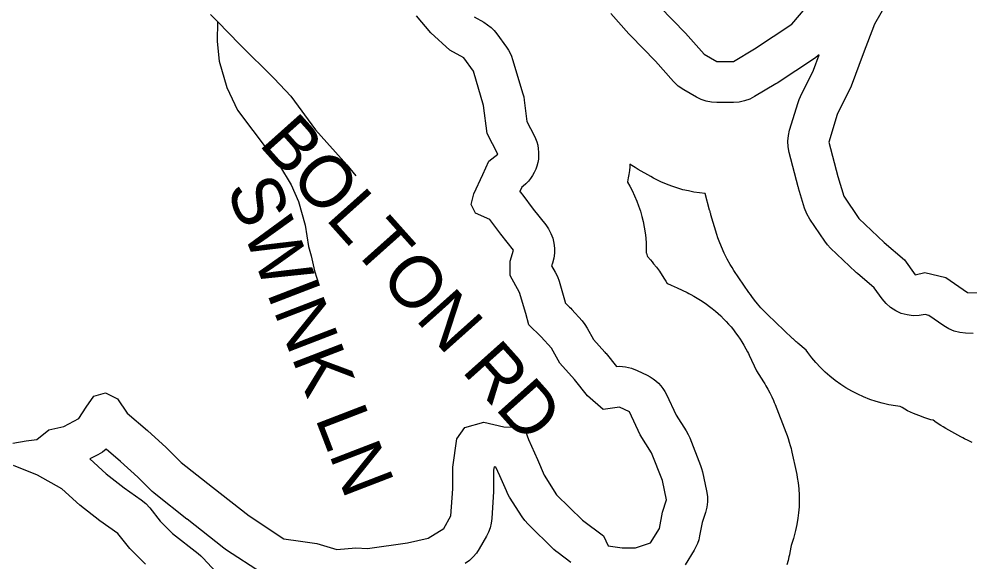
# Model space of a CAD drawing. Extents: x 1950930 to 2061844, y 904556 to 1017002.
# Drawn here: x 1960120 to 1961861, y 991797 to 992790 of the extents above; entities that cross this region are included whole.
import ezdxf

# ---------------------------------------------------------------- set-up
doc = ezdxf.new("R2010")
doc.units = 0
for name, color, linetype in [('Exist Hydrographic Buffer Line', 7, 'Continuous'), ('Exist Hydrographic Lake Shore', 7, 'Continuous'), ('Exist Road Non-System Type 51', 7, 'Continuous'), ('Exist Road Non-System Type 51 Label', 7, 'Continuous')]:
    doc.layers.add(name, color=color, linetype=linetype)

msp = doc.modelspace()

# ---------------------------------------------------------------- linework, layer by layer
at = {"layer": 'Exist Hydrographic Buffer Line'}
for points in [[(1960953.8, 992794.3), (1960971.9, 992784.1), (1960978.6, 992779.7), (1960984.9, 992774.7), (1960990.6, 992769.1), (1960995.6, 992762.9), (1961013.2, 992738.6), (1961016.7, 992733.3), (1961019.8, 992727.8), (1961022.4, 992722), (1961024.4, 992716), (1961043.2, 992653.2), (1961044.7, 992647.2), (1961045.7, 992641.2), (1961050.6, 992602.5), (1961063.9, 992576.8), (1961066.5, 992571), (1961068.7, 992564.9), (1961070.4, 992558.7), (1961071.5, 992552.4), (1961072.1, 992546), (1961072.1, 992539.6), (1961071.6, 992533.2), (1961070.5, 992526.8), (1961068.9, 992520.6), (1961066.8, 992514.6), (1961064.1, 992508.7), (1961061, 992503.1), (1961057.4, 992497.8), (1961053.3, 992492.8), (1961048.9, 992488.2), (1961044, 992483.9), (1961041.5, 992481.9), (1961037.9, 992474), (1961037.7, 992473.6), (1961037.7, 992473.5), (1961037.8, 992473.4), (1961038, 992473.2), (1961038.2, 992473.1), (1961040.4, 992470.4), (1961042.6, 992467.8), (1961042.7, 992467.6), (1961042.9, 992467.4), (1961062, 992441.8), (1961085, 992412.9), (1961090.4, 992405.3), (1961094.7, 992397.1), (1961098, 992388.3), (1961100.2, 992379.3), (1961101.2, 992370), (1961101.1, 992360.7), (1961099.9, 992351.5), (1961097.5, 992342.5), (1961095.9, 992337.8), (1961102.5, 992326.3), (1961106.5, 992318.2), (1961109.5, 992309.7), (1961120.5, 992271.1), (1961120.7, 992270.4), (1961120.9, 992269.6), (1961121, 992269.2), (1961128.7, 992261.9), (1961130.8, 992259.8), (1961132.9, 992257.6), (1961151.6, 992236.6), (1961156.7, 992230.2), (1961161.1, 992223.3), (1961172.6, 992202.8), (1961193.6, 992179.2), (1961194.7, 992177.9), (1961195.7, 992176.7), (1961214.8, 992153.3), (1961220.3, 992153.7), (1961231.5, 992152.8), (1961242.4, 992150.3), (1961252.8, 992146.1), (1961271, 992137.3), (1961276.6, 992134.3), (1961281.9, 992130.8), (1961286.9, 992126.9), (1961291.6, 992122.6), (1961295.8, 992117.9), (1961299.7, 992112.9), (1961303.1, 992107.6), (1961306.1, 992101.9), (1961323.9, 992064.2), (1961342.4, 992035), (1961345.9, 992028.8), (1961348.9, 992022.2), (1961368.7, 991971.6), (1961370.6, 991966), (1961372.1, 991960.3), (1961379.8, 991925), (1961381.3, 991915.1), (1961381.4, 991905), (1961380.2, 991895), (1961377.7, 991885.3), (1961371.6, 991867.1), (1961367.1, 991842.5), (1961365.5, 991835.6), (1961363.2, 991828.9), (1961360.4, 991822.5), (1961356.9, 991816.4), (1961340.4, 991789.9)], [(1961868.3, 992213.5), (1961854.2, 992214.2), (1961843.7, 992215.4), (1961833.5, 992218.1), (1961823.8, 992222.1), (1961814.8, 992227.5), (1961787, 992246.8), (1961780.6, 992248.3), (1961780.5, 992248.3), (1961769.5, 992246.4), (1961758.4, 992246.2), (1961747.3, 992247.6), (1961736.5, 992250.6), (1961726.4, 992255.2), (1961717, 992261.3), (1961708.6, 992268.7), (1961701.5, 992277.2), (1961686.9, 992297.4), (1961656.4, 992323.5), (1961654.8, 992324.8), (1961653.3, 992326.2), (1961607.1, 992370.3), (1961601.6, 992376.2), (1961596.7, 992382.6), (1961569.2, 992423.4), (1961563.6, 992433.2), (1961559.5, 992443.6), (1961548.5, 992480), (1961548.1, 992481.3), (1961547.8, 992482.7), (1961531.3, 992545.5), (1961529.3, 992555.6), (1961528.8, 992566), (1961529.7, 992576.3), (1961532, 992586.4), (1961547.5, 992637), (1961549.4, 992642.7), (1961551.8, 992648.2), (1961575.5, 992696.6), (1961585.8, 992724.3), (1961577.5, 992717.9), (1961509.2, 992672.8), (1961507.8, 992671.9), (1961506.4, 992671), (1961467.9, 992647.9), (1961458.9, 992643.2), (1961449.3, 992639.9), (1961439.4, 992637.8), (1961429.3, 992637.2), (1961398.5, 992637.2), (1961388.7, 992637.8), (1961379.2, 992639.7), (1961370, 992642.8), (1961361.2, 992647.1), (1961338.1, 992660.3), (1961328, 992667.2), (1961319.2, 992675.7), (1961286.3, 992712.9), (1961240.2, 992760), (1961238.9, 992761.4), (1961237.6, 992762.8), (1961204.6, 992800.3)], [(1961866.4, 992013.8), (1961859.1, 992017.3), (1961852.7, 992020.5), (1961849.1, 992022.3), (1961845.6, 992024.2), (1961818, 992039.7), (1961813.4, 992042.4), (1961808.8, 992045.2), (1961800.7, 992050.5), (1961794.9, 992054.5), (1961791, 992055.5), (1961779.7, 992058.9), (1961768.6, 992063.1), (1961758.9, 992067.2), (1961748.2, 992072.1), (1961737.9, 992077.8), (1961734.4, 992079.9), (1961725.9, 992080.9), (1961713.6, 992083), (1961701.4, 992086), (1961690.7, 992089), (1961678.8, 992092.9), (1961667.2, 992097.6), (1961657, 992102.2), (1961645.8, 992107.8), (1961635.1, 992114.2), (1961625.7, 992120.3), (1961615.5, 992127.5), (1961605.8, 992135.4), (1961597.4, 992142.8), (1961588.3, 992151.4), (1961579.9, 992160.7), (1961572.8, 992169.2), (1961568.8, 992174.1), (1961565.1, 992179.1), (1961562.4, 992182.8), (1961547.3, 992195.7), (1961546.5, 992196.5), (1961545.6, 992197.2), (1961544, 992198.6), (1961542.3, 992200.1), (1961540.6, 992201.7), (1961539.1, 992203.1), (1961538.3, 992203.8), (1961537.4, 992204.6), (1961491.2, 992248.7), (1961488, 992251.9), (1961484.8, 992255.1), (1961479.3, 992261), (1961473.2, 992267.8), (1961467.6, 992274.8), (1961462.7, 992281.3), (1961460, 992284.9), (1961457.5, 992288.6), (1961429.9, 992329.4), (1961426.5, 992334.7), (1961423.3, 992340.1), (1961417.7, 992349.8), (1961411.9, 992361), (1961406.9, 992372.6), (1961402.8, 992383), (1961400.7, 992389), (1961398.7, 992394.9), (1961387.7, 992431.3), (1961387.5, 992432), (1961387.3, 992432.8), (1961386.9, 992434.1), (1961386.5, 992435.6), (1961386.1, 992437.1), (1961385.7, 992438.4), (1961385.5, 992439.2), (1961385.3, 992439.9), (1961377.3, 992470.2), (1961367, 992471.2), (1961356.2, 992473), (1961346.7, 992474.9), (1961336.1, 992477.3), (1961325.6, 992480.5), (1961316.4, 992483.6), (1961306.2, 992487.4), (1961296.2, 992491.8), (1961287.5, 992496.1), (1961282.6, 992498.6), (1961277.8, 992501.2), (1961254.7, 992514.4), (1961248.8, 992518), (1961243.1, 992521.7), (1961239.4, 992524.3), (1961239, 992519.4), (1961238.3, 992512.3), (1961237.2, 992505.2), (1961236.2, 992498.8), (1961234.8, 992491.8), (1961234.7, 992491.2), (1961238.9, 992483.7), (1961243.3, 992475.5), (1961247.8, 992466.1), (1961251.8, 992456.5), (1961255.1, 992447.8), (1961258.5, 992437.9), (1961261.3, 992427.9), (1961263.5, 992418.8), (1961265.6, 992408.6), (1961267.1, 992398.3), (1961268.2, 992389), (1961269, 992378.6), (1961269.2, 992368.2), (1961269.2, 992361.8), (1961269.5, 992360.6), (1961271, 992355.8), (1961271.3, 992354.8), (1961276.8, 992348.6), (1961279.9, 992345.1), (1961282.8, 992341.6), (1961287.9, 992335.1), (1961293.5, 992327.8), (1961298.6, 992320.2), (1961303, 992313.2), (1961305.4, 992309.3), (1961307.7, 992305.3), (1961307.9, 992305), (1961314.7, 992302.4), (1961320.5, 992299.9), (1961326.2, 992297.3), (1961344.3, 992288.5), (1961347.5, 992286.9), (1961350.7, 992285.2), (1961356.3, 992282.2), (1961362.4, 992278.7), (1961368.5, 992275), (1961373.8, 992271.5), (1961379.7, 992267.5), (1961385.3, 992263.2), (1961390.3, 992259.3), (1961395.9, 992254.8), (1961401.2, 992250.1), (1961405.8, 992245.8), (1961410.9, 992240.8), (1961415.8, 992235.7), (1961420.1, 992231), (1961424.8, 992225.6), (1961429.2, 992220.1), (1961433.1, 992215.1), (1961437.3, 992209.3), (1961441.2, 992203.4), (1961444.6, 992198.1), (1961448.3, 992192), (1961451.8, 992185.8), (1961454.7, 992180.2), (1961456.4, 992177), (1961457.9, 992173.8), (1961471.4, 992145.4), (1961484.3, 992124.9), (1961486.4, 992121.5), (1961488.5, 992118), (1961492, 992111.7), (1961495.8, 992104.7), (1961499.3, 992097.4), (1961502.2, 992090.8), (1961503.8, 992087.2), (1961505.3, 992083.4), (1961525.1, 992032.7), (1961526.3, 992029.7), (1961527.4, 992026.5), (1961529.4, 992021), (1961531.4, 992014.7), (1961533.2, 992008.3), (1961534.7, 992002.6), (1961535.5, 991999.4), (1961536.2, 991996.1), (1961543.9, 991960.9), (1961545, 991955.4), (1961546, 991949.8), (1961547.4, 991939.9), (1961548.7, 991928.7), (1961549.3, 991917.4), (1961549.4, 991907.4), (1961549.2, 991896.1), (1961548.2, 991884.9), (1961547, 991874.9), (1961545.3, 991863.7), (1961542.8, 991852.7), (1961540.3, 991843), (1961538.8, 991837.6), (1961537.1, 991832.2), (1961534.7, 991825.1), (1961532.3, 991811.9), (1961531.5, 991808), (1961530.6, 991804.2), (1961529, 991797.3), (1961527.1, 991789.7)], [(1960564.1, 991774.7), (1960500.2, 991816.5), (1960497.6, 991818.4), (1960495, 991820.3), (1960427.8, 991873.2), (1960427.8, 991873.2), (1960427.7, 991873.3), (1960370.5, 991918.4), (1960367.1, 991921.3), (1960363.9, 991924.3), (1960337.7, 991950.5), (1960305.8, 991979.3), (1960279.6, 992001.7), (1960272.9, 991996.3), (1960264.4, 991991.2), (1960249.7, 991983.6), (1960279.8, 991956.5), (1960312.5, 991930.6), (1960343.8, 991908.7), (1960352.1, 991902), (1960359.4, 991894.1), (1960378.8, 991869.8), (1960401.3, 991847.3), (1960448.3, 991810.5), (1960453.1, 991806.4), (1960457.5, 991802), (1960480.6, 991776.7)], [(1961131.1, 991793.9), (1961107.7, 991811.3), (1961103.7, 991814.5), (1961100, 991817.9), (1961052.6, 991864.2), (1961046.8, 991870.6), (1961041.8, 991877.6), (1961018.6, 991913.9), (1961015.5, 991919.3), (1961012.9, 991925), (1961001.1, 991952.7), (1960993.8, 991968.8), (1960990.5, 991969.4), (1960989.6, 991962.9), (1960989.6, 991928.8), (1960989.5, 991926.3), (1960989.4, 991923.8), (1960986.1, 991874.3), (1960985.1, 991865.9), (1960983.1, 991857.6), (1960980.2, 991849.6), (1960976.4, 991842.1), (1960963.2, 991818.9), (1960958.1, 991811.1), (1960952, 991804), (1960945.1, 991797.7), (1960937.4, 991792.3)]]:
    msp.add_lwpolyline(points, dxfattribs=at)
at = {"layer": 'Exist Hydrographic Lake Shore'}
for points in [[(1961293.9, 992812.4), (1961341.2, 992763.9), (1961375.3, 992725.4), (1961398.5, 992712.2), (1961429.3, 992712.2), (1961467.8, 992735.3), (1961536.1, 992780.5), (1961574.6, 992826.7)], [(1961717.2, 992833.4), (1961687.5, 992780.5), (1961666.5, 992726.5), (1961644.5, 992667), (1961619.2, 992615.2), (1961603.8, 992564.5), (1961620.3, 992501.7), (1961631.3, 992465.4), (1961658.8, 992424.6), (1961705.1, 992380.5), (1961742.5, 992348.6), (1961762.3, 992321), (1961779.9, 992325.5), (1961817.9, 992316.6), (1961857.6, 992289.1), (1961881.8, 992288)], [(1960982.8, 992422.4), (1960956.4, 992434.5), (1960948.7, 992449.9), (1960953.1, 992469.8), (1960969.6, 992505), (1960980.6, 992529.3), (1960997.2, 992542.5), (1960977.9, 992580), (1960971.3, 992631.7), (1960952.6, 992694.5), (1960935, 992718.8), (1960909.6, 992733.1), (1960874.4, 992765), (1960848, 992795.9)], [(1960108.7, 992012.6), (1960132.9, 992017), (1960152.7, 992019.2), (1960174.7, 992036.8), (1960202.3, 992043.4), (1960229.8, 992057.7), (1960243, 992078.7), (1960257.3, 992098.5), (1960278.2, 992105.1), (1960300.2, 992094.1), (1960317.9, 992067.6), (1960355.3, 992035.7), (1960389.4, 992004.8), (1960416.9, 991977.3), (1960474.2, 991932.1), (1960541.4, 991879.2), (1960605.2, 991837.4), (1960636, 991833), (1960665.8, 991828.6), (1960702.1, 991817.6), (1960737.3, 991820.9), (1960758.2, 991819.8), (1960832, 991829.7), (1960869.4, 991838.5), (1960898.1, 991856.1), (1960911.3, 991879.2), (1960914.6, 991928.8), (1960914.6, 991968.5), (1960922.3, 992020.3), (1960936.6, 992041.2), (1960971.8, 992051.1), (1961008.2, 992042.3), (1961045.6, 992041.2), (1961053.3, 992019.2), (1961069.8, 991982.8), (1961081.9, 991954.2), (1961105.1, 991917.8), (1961152.4, 991871.5), (1961190.9, 991842.9), (1961199.7, 991824.2), (1961225.1, 991820.9), (1961249.3, 991820.9), (1961276.8, 991829.7), (1961293.3, 991856.1), (1961298.8, 991885.9), (1961306.5, 991909), (1961298.8, 991944.3), (1961279, 991994.9), (1961258.1, 992028), (1961238.3, 992069.8), (1961220.1, 992078.7), (1961190.4, 992074.3), (1961161.8, 992099.6), (1961137.5, 992129.3), (1961111.1, 992159.1), (1961095.7, 992186.6), (1961077, 992207.6), (1961053.9, 992229.6), (1961048.4, 992250.5), (1961037.3, 992289.1), (1961019.7, 992319.9), (1961019.7, 992346.4), (1961026.3, 992366.2), (1961002.7, 992396), (1960982.8, 992422.4)], [(1960351.4, 991791.1), (1960322.8, 991819.8), (1960300.8, 991847.3), (1960267.8, 991870.4), (1960231.4, 991899.1), (1960198.4, 991928.8), (1960153.8, 991954.2), (1960109.8, 991971.8)]]:
    msp.add_lwpolyline(points, dxfattribs=at)
at = {"layer": 'Exist Road Non-System Type 51'}
for points in [[(1960471.1, 992798.6), (1960483.8, 992785.6)], [(1960483.8, 992785.6), (1960483.2, 992749.2), (1960486.5, 992712.9), (1960500.9, 992664.6), (1960520.5, 992623), (1960576.5, 992548.4), (1960597, 992521.6), (1960618.5, 992486), (1960631.9, 992455.9), (1960644.4, 992412.4), (1960650.1, 992373.2), (1960655.4, 992356.2), (1960661.6, 992328.4), (1960669.8, 992301.7)], [(1960483.8, 992785.6), (1960524.8, 992743.5), (1960587.4, 992680.8), (1960617.8, 992648.5), (1960663.2, 992586.8), (1960720.9, 992523.1), (1960737, 992502.4)]]:
    msp.add_lwpolyline(points, dxfattribs=at)

# ---------------------------------------------------------------- texts
at = {"layer": 'Exist Road Non-System Type 51 Label'}
for s, rotation, p in [('  BOLTON RD', 311.8041, (1960510.5, 992613.2)), ('  SWINK LN', 291.0868, (1960474, 992546))]:
    msp.add_text(s, height=95, rotation=rotation, dxfattribs=at).set_placement(p)

doc.saveas('drawing.dxf')
